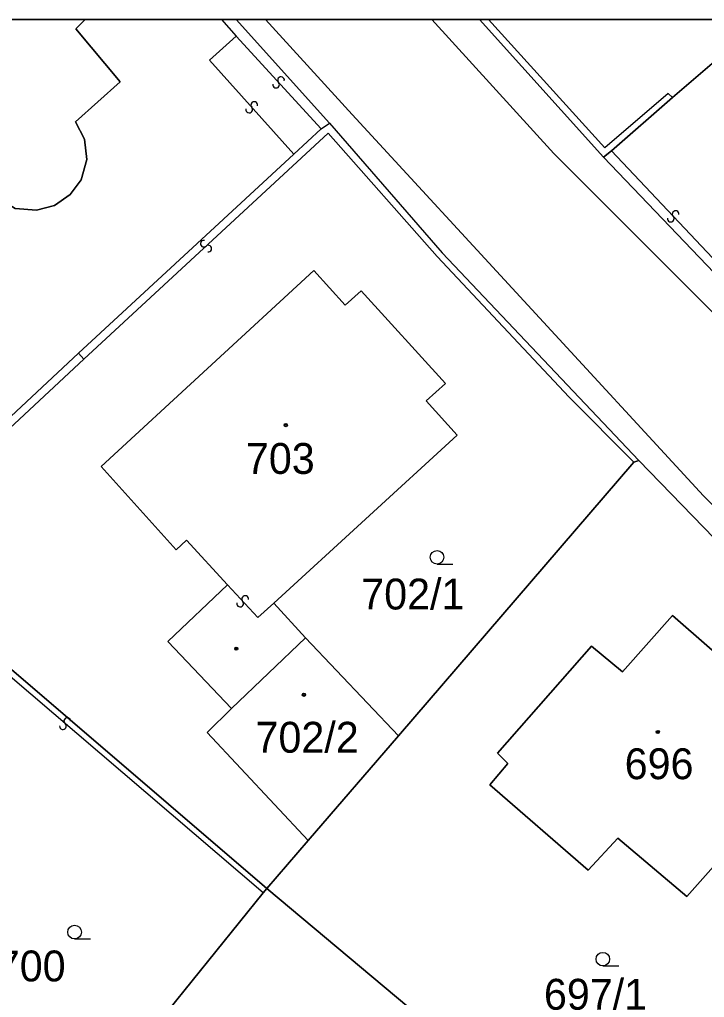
# Model space of a CAD drawing. Extents: x -600309 to -598967, y -1161267 to -1160292.
# Drawn here: x -599674.2 to -599636.5, y -1160346.2 to -1160292.3 of the extents above; entities that cross this region are included whole.
import ezdxf

# ---------------------------------------------------------------- set-up
doc = ezdxf.new("R2010")
doc.units = 0
for name, color, linetype in [('Level 1', 7, 'Continuous'), ('Level 13', 7, 'Continuous'), ('Level 3', 7, 'Continuous'), ('Level 4', 7, 'Continuous'), ('Level 5', 7, 'Continuous'), ('Level 60', 7, 'Continuous'), ('Vrstva 60', 7, 'Continuous'), ('Vrstva 63', 7, 'Continuous')]:
    doc.layers.add(name, color=color, linetype=linetype)

msp = doc.modelspace()

# ---------------------------------------------------------------- linework, layer by layer
at = {"layer": 'Level 1'}
for p, q in [((-599662.269, -1160292.347), (-599657.14, -1160298.06)), ((-599642.02, -1160299.92), (-599648.854, -1160292.347)), ((-599633.199, -1160292.347), (-599638.21, -1160296.64))]:
    msp.add_line(p, q, dxfattribs=at)
for points in [[(-599670.599, -1160292.347), (-599671.12, -1160292.85), (-599668.67, -1160295.77), (-599671.14, -1160297.98), (-599670.64, -1160298.93), (-599670.51, -1160300.05), (-599670.83, -1160301.18), (-599671.43, -1160301.99), (-599672.29, -1160302.59), (-599673.28, -1160302.85), (-599674.47, -1160302.75), (-599675.65, -1160302.03), (-599678.16, -1160304.23), (-599682.37, -1160299.51)], [(-599638.21, -1160296.64), (-599641.59, -1160299.58)], [(-599657.6, -1160298.36), (-599657.14, -1160298.06)], [(-599657.14, -1160298.06), (-599650.91, -1160305.2), (-599640.07, -1160316.64)], [(-599659.09, -1160299.77), (-599657.6, -1160298.36)], [(-599641.59, -1160299.58), (-599642.02, -1160299.92)], [(-599670.97, -1160310.73), (-599659.09, -1160299.77)], [(-599628.56, -1160313.84), (-599635.12, -1160307.15), (-599642.02, -1160299.92)], [(-599662.75, -1160323.49), (-599665.01, -1160321.03), (-599665.59, -1160321.57), (-599669.72, -1160316.97), (-599658, -1160306.18), (-599656.26, -1160308.09), (-599655.39, -1160307.29), (-599650.73, -1160312.39), (-599651.8, -1160313.35), (-599650.09, -1160315.24), (-599660.21, -1160324.5)], [(-599670.67, -1160311.05), (-599670.97, -1160310.73)], [(-599682.16, -1160321.75), (-599670.67, -1160311.05)], [(-599653.33, -1160331.81), (-599640.35, -1160316.74)], [(-599640.35, -1160316.74), (-599640.07, -1160316.64)], [(-599621.86, -1160333.45), (-599626.81, -1160329.46), (-599634.14, -1160322.75), (-599640.07, -1160316.64)], [(-599682.16, -1160321.75), (-599660.58, -1160340.22)], [(-599662.75, -1160323.49), (-599666.04, -1160326.62), (-599662.54, -1160330.3)], [(-599660.21, -1160324.5), (-599658.46, -1160326.42)], [(-599647.86, -1160332.77), (-599642.68, -1160326.88), (-599640.97, -1160328.28), (-599638.22, -1160325.19), (-599631.8, -1160330.78), (-599630.39, -1160331.12), (-599630.37, -1160333.34), (-599631.55, -1160334.05), (-599637.42, -1160340.67), (-599641.23, -1160337.45), (-599642.86, -1160339.21), (-599648.29, -1160334.51), (-599647.29, -1160333.33), (-599647.86, -1160332.77)], [(-599658.46, -1160326.42), (-599662.54, -1160330.3)], [(-599653.33, -1160331.81), (-599658.46, -1160326.42)], [(-599658.31, -1160337.58), (-599663.88, -1160331.63), (-599662.54, -1160330.3)], [(-599658.31, -1160337.58), (-599653.33, -1160331.81)], [(-599660.58, -1160340.22), (-599658.31, -1160337.58)], [(-599669.93, -1160351.78), (-599660.79, -1160340.46)], [(-599660.79, -1160340.46), (-599660.58, -1160340.22)], [(-599641.18, -1160356.47), (-599660.58, -1160340.22)]]:
    msp.add_lwpolyline(points, dxfattribs=at)
at = {"layer": 'Level 13'}
for centre, start, end in [((-599660.076, -1160295.934), 169.6382, 42.2282), ((-599659.803, -1160295.687), 349.8526, 221.9506), ((-599661.283, -1160297.058), 349.1333, 221.7233), ((-599661.558, -1160297.302), 169.3477, 41.4457), ((-599638.045, -1160303.064), 350.7827, 222.8807), ((-599638.314, -1160303.316), 170.5683, 43.1583), ((-599664.064, -1160304.693), 80.1192, 312.2172), ((-599663.816, -1160304.966), 259.9047, 132.4947), ((-599662.057, -1160324.524), 170.069, 42.167), ((-599661.784, -1160324.276), 349.8545, 222.4445), ((-599671.59, -1160331.001), 356.6652, 229.2552), ((-599671.831, -1160331.279), 176.8797, 48.9777)]:
    msp.add_arc(centre, 0.184, start, end, dxfattribs=at)
at = {"layer": 'Level 3'}
msp.add_line((-599663.081, -1160292.347), (-599662.27, -1160293.26), dxfattribs=at)
for points in [[(-599524.82, -1160413.53), (-599530.1, -1160409.12), (-599549.58, -1160392.72), (-599590.8, -1160358.17), (-599615.33, -1160337.5), (-599632.67, -1160322.41), (-599636.51, -1160318.59), (-599655.89, -1160297.57), (-599660.657, -1160292.347)], [(-599651.497, -1160292.347), (-599644.77, -1160299.72), (-599634.15, -1160310.33), (-599627.62, -1160316.76), (-599618.38, -1160325.68), (-599605.71, -1160335.98), (-599593.66, -1160346.07), (-599586.85, -1160352.37), (-599554.88, -1160379.39), (-599522.21, -1160406.42)], [(-599638.21, -1160296.64), (-599638.45, -1160296.42), (-599641.95, -1160299.42), (-599648.357, -1160292.347)], [(-599670.97, -1160310.73), (-599682.46, -1160321.46), (-599697.86, -1160322.19), (-599699.06, -1160293.1)], [(-599659.09, -1160299.77), (-599663.75, -1160294.59), (-599662.27, -1160293.26)], [(-599662.27, -1160293.26), (-599657.6, -1160298.36)], [(-599670.67, -1160311.05), (-599657.2, -1160298.6), (-599651.2, -1160305.4), (-599643.91, -1160313.15), (-599640.35, -1160316.74)], [(-599641.59, -1160299.58), (-599634.76, -1160306.8), (-599628, -1160313.54)], [(-599660.79, -1160340.46), (-599682.62, -1160321.82)], [(-599660.21, -1160324.5), (-599661.08, -1160325.3), (-599662.75, -1160323.49)]]:
    msp.add_lwpolyline(points, dxfattribs=at)
at = {"layer": 'Level 5'}
for p, q in [((-599651.2, -1160322.35), (-599650.325, -1160322.35)), ((-599671.19, -1160343), (-599670.315, -1160343)), ((-599642.06, -1160344.49), (-599641.185, -1160344.49))]:
    msp.add_line(p, q, dxfattribs=at)
for centre, radius in [((-599659.54, -1160314.69), 0.09), ((-599659.54, -1160314.69), 0.0521), ((-599651.2, -1160321.975), 0.375), ((-599662.27, -1160327.01), 0.09), ((-599662.27, -1160327.01), 0.0521), ((-599658.54, -1160329.55), 0.09), ((-599658.54, -1160329.55), 0.0521), ((-599639.03, -1160331.6), 0.09), ((-599639.03, -1160331.6), 0.0521), ((-599671.19, -1160342.625), 0.375), ((-599642.06, -1160344.115), 0.375)]:
    msp.add_circle(centre, radius, dxfattribs=at)
at = {"layer": 'Level 60'}
for points in [[(-599658, -1160306.18), (-599669.72, -1160316.97), (-599665.59, -1160321.57), (-599665.01, -1160321.03), (-599662.75, -1160323.49), (-599666.04, -1160326.62), (-599662.54, -1160330.3), (-599663.88, -1160331.63), (-599658.31, -1160337.58), (-599660.58, -1160340.22), (-599682.16, -1160321.75), (-599670.67, -1160311.05), (-599670.97, -1160310.73), (-599659.09, -1160299.77), (-599657.6, -1160298.36), (-599657.14, -1160298.06), (-599650.91, -1160305.2), (-599640.07, -1160316.64), (-599640.35, -1160316.74), (-599653.33, -1160331.81), (-599658.46, -1160326.42), (-599660.21, -1160324.5), (-599650.09, -1160315.24), (-599651.8, -1160313.35), (-599650.73, -1160312.39), (-599655.39, -1160307.29), (-599656.26, -1160308.09)], [(-599669.72, -1160316.97), (-599658, -1160306.18), (-599656.26, -1160308.09), (-599655.39, -1160307.29), (-599650.73, -1160312.39), (-599651.8, -1160313.35), (-599650.09, -1160315.24), (-599660.21, -1160324.5), (-599658.46, -1160326.42), (-599662.54, -1160330.3), (-599666.04, -1160326.62), (-599662.75, -1160323.49), (-599665.01, -1160321.03), (-599665.59, -1160321.57)], [(-599626.81, -1160329.46), (-599621.86, -1160333.45), (-599622.05, -1160333.68), (-599623.91, -1160335.89), (-599626.42, -1160333.83), (-599630.67, -1160338.99), (-599628.16, -1160340.95), (-599641.18, -1160356.47), (-599660.58, -1160340.22), (-599658.31, -1160337.58), (-599653.33, -1160331.81), (-599640.35, -1160316.74), (-599640.07, -1160316.64), (-599634.14, -1160322.75)], [(-599660.58, -1160340.22), (-599660.79, -1160340.46), (-599669.93, -1160351.78), (-599671.15, -1160353.22), (-599675.57, -1160358.45), (-599679.06, -1160362.49), (-599679.35, -1160362.81), (-599679.63, -1160363.13), (-599697.19, -1160348.33), (-599698.37, -1160322.58), (-599697.84, -1160322.56), (-599682.62, -1160321.82), (-599682.16, -1160321.75)], [(-599647.86, -1160332.77), (-599642.68, -1160326.88), (-599640.97, -1160328.28), (-599638.22, -1160325.19), (-599631.8, -1160330.78), (-599630.39, -1160331.12), (-599630.37, -1160333.34), (-599631.55, -1160334.05), (-599637.42, -1160340.67), (-599641.23, -1160337.45), (-599642.86, -1160339.21), (-599648.29, -1160334.51), (-599647.29, -1160333.33)], [(-599642.68, -1160326.88), (-599647.86, -1160332.77), (-599647.29, -1160333.33), (-599648.29, -1160334.51), (-599642.86, -1160339.21), (-599641.23, -1160337.45), (-599637.42, -1160340.67), (-599631.55, -1160334.05), (-599630.37, -1160333.34), (-599630.39, -1160331.12), (-599631.8, -1160330.78), (-599638.22, -1160325.19), (-599640.97, -1160328.28)], [(-599662.54, -1160330.3), (-599658.46, -1160326.42), (-599653.33, -1160331.81), (-599658.31, -1160337.58), (-599663.88, -1160331.63)], [(-599660.79, -1160340.46), (-599660.58, -1160340.22), (-599641.18, -1160356.47), (-599656.62, -1160374.55), (-599660.29, -1160378.84), (-599660.57, -1160379.26), (-599679.63, -1160363.13), (-599679.35, -1160362.81), (-599679.06, -1160362.49), (-599676.53, -1160364.67), (-599673.09, -1160360.46), (-599675.57, -1160358.45), (-599671.15, -1160353.22), (-599669.93, -1160351.78)]]:
    msp.add_lwpolyline(points, close=True, dxfattribs=at)
at = {"layer": 'Vrstva 60'}
for points in [[(-599670.599, -1160292.347), (-599687.47, -1160292.347), (-599688.25, -1160293.04), (-599685.81, -1160295.83), (-599685.63, -1160295.73), (-599684.97, -1160296.54), (-599685.7, -1160297.23), (-599683.16, -1160300.17), (-599682.37, -1160299.51), (-599678.16, -1160304.23), (-599675.65, -1160302.03), (-599674.47, -1160302.75), (-599673.28, -1160302.85), (-599672.29, -1160302.59), (-599671.43, -1160301.99), (-599670.83, -1160301.18), (-599670.51, -1160300.05), (-599670.64, -1160298.93), (-599671.14, -1160297.98), (-599668.67, -1160295.77), (-599671.12, -1160292.85)], [(-599633.199, -1160292.347), (-599648.854, -1160292.347), (-599642.02, -1160299.92), (-599641.59, -1160299.58), (-599638.21, -1160296.64)]]:
    msp.add_lwpolyline(points, close=True, dxfattribs=at)
for points in [[(-599682.16, -1160321.75), (-599670.67, -1160311.05), (-599670.97, -1160310.73), (-599659.09, -1160299.77), (-599657.6, -1160298.36), (-599657.14, -1160298.06), (-599662.269, -1160292.347), (-599670.599, -1160292.347), (-599671.12, -1160292.85), (-599668.67, -1160295.77), (-599671.14, -1160297.98), (-599670.64, -1160298.93), (-599670.51, -1160300.05), (-599670.83, -1160301.18), (-599671.43, -1160301.99), (-599672.29, -1160302.59), (-599673.28, -1160302.85), (-599674.47, -1160302.75)], [(-599568.06, -1160365.99), (-599580.82, -1160355), (-599599.29, -1160339.53), (-599614.1, -1160327.04), (-599619.62, -1160321.95), (-599628.56, -1160313.84), (-599635.12, -1160307.15), (-599642.02, -1160299.92), (-599648.854, -1160292.347), (-599662.269, -1160292.347), (-599657.14, -1160298.06), (-599650.91, -1160305.2), (-599640.07, -1160316.64), (-599634.14, -1160322.75), (-599626.81, -1160329.46), (-599621.86, -1160333.45), (-599606.66, -1160346.5), (-599591.35, -1160359.41), (-599579.58, -1160369.45), (-599576.05, -1160372.29)], [(-599633.199, -1160292.347), (-599638.21, -1160296.64), (-599641.59, -1160299.58), (-599642.02, -1160299.92), (-599635.12, -1160307.15)]]:
    msp.add_lwpolyline(points, dxfattribs=at)
at = {"layer": 'Vrstva 63'}
msp.add_lwpolyline([(-600308.541, -1160292.347), (-598967.108, -1160292.347), (-598967.108, -1161267.031), (-600308.541, -1161267.031)], close=True, dxfattribs=at)

# ---------------------------------------------------------------- texts
at = {"layer": 'Level 4'}
for s, p in [('703', (-599661.739, -1160317.38)), ('702/1', (-599655.38, -1160324.85)), ('702/2', (-599661.21, -1160332.74)), ('696', (-599640.854, -1160334.2)), ('700', (-599675.476, -1160345.34)), ('697/1', (-599645.307, -1160346.9))]:
    msp.add_text(s, height=1.7, dxfattribs=at).set_placement(p)

doc.saveas('drawing.dxf')
